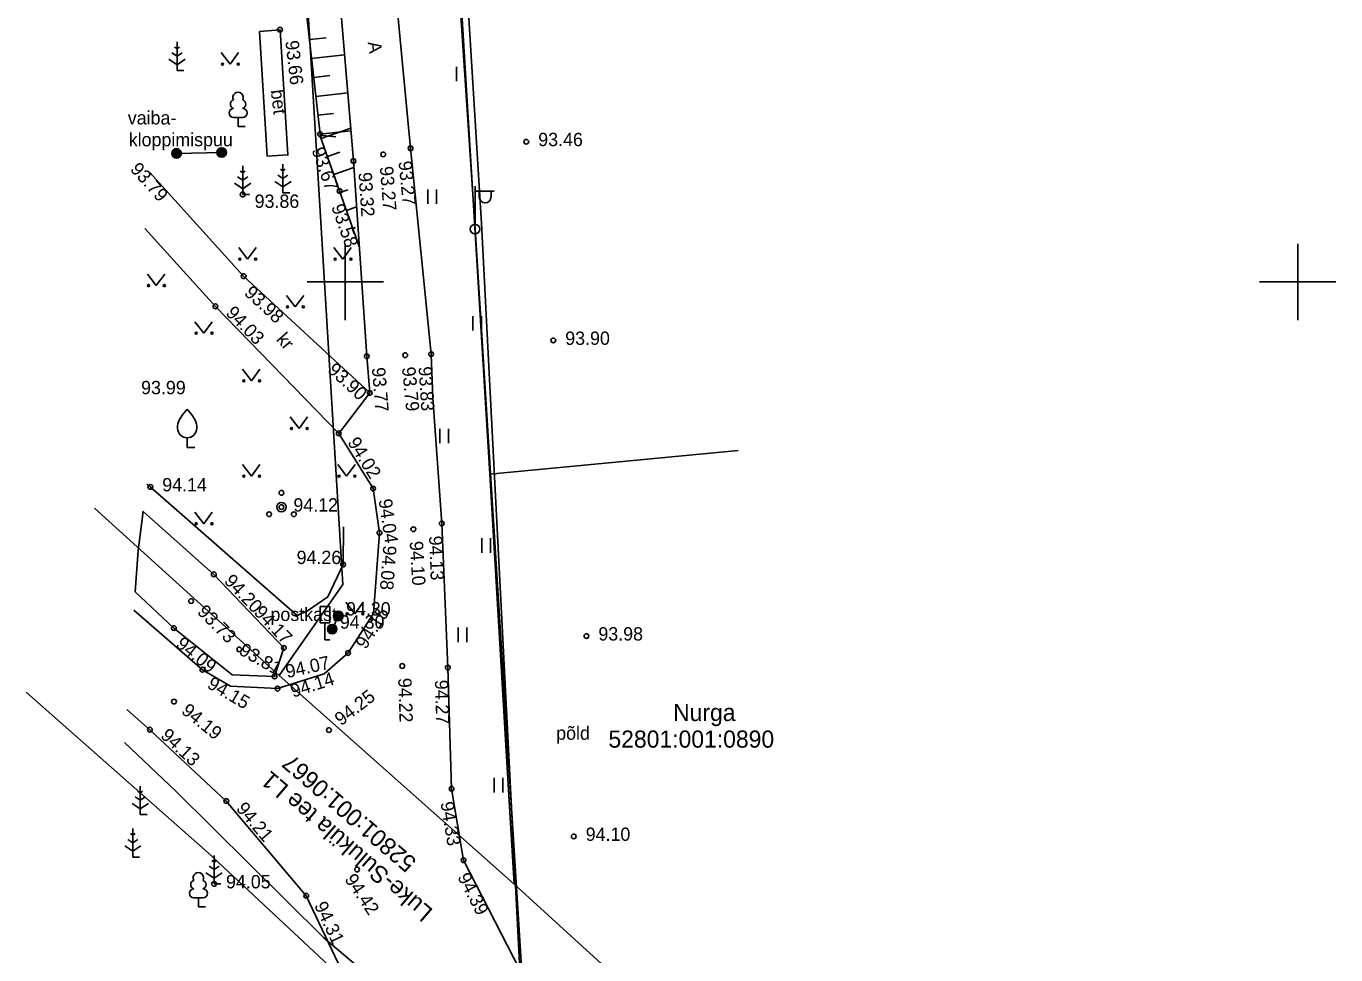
# Model space of a CAD drawing. Extents: x 648748 to 649126, y 6457789 to 6458252.
# Drawn here: x 648933.3 to 649002, y 6457814.7 to 6457863.4 of the extents above; entities that cross this region are included whole.
import ezdxf

# ---------------------------------------------------------------- set-up
doc = ezdxf.new("R2010")
doc.units = 0
for name, color, linetype in [('HALJASTUS', 7, 'Continuous'), ('KORGUS-EH2000', 7, 'Continuous'), ('LIIKLUS', 7, 'Continuous'), ('MPOHULIIN', 7, 'Continuous'), ('PIIR', 7, 'Continuous'), ('POST', 7, 'Continuous'), ('PUU', 7, 'Continuous'), ('RAJATIS', 7, 'Continuous'), ('RELJEEF', 7, 'Continuous'), ('SITRASS', 7, 'Continuous'), ('TEE', 7, 'Continuous'), ('VEEKOGU', 7, 'Continuous'), ('VORK', 7, 'Continuous')]:
    doc.layers.add(name, color=color, linetype=linetype)

msp = doc.modelspace()

# ---------------------------------------------------------------- linework, layer by layer
at = {"layer": 'HALJASTUS'}
for p, q in [((648943.494, 6457862.038), (648943.957, 6457861.432)), ((648943.957, 6457861.432), (648944.403, 6457862.038)), ((648955.837, 6457861.293), (648955.837, 6457860.532)), ((648956.292, 6457861.293), (648956.292, 6457860.532)), ((648954.341, 6457854.854), (648954.341, 6457854.093)), ((648954.796, 6457854.854), (648954.796, 6457854.093)), ((648944.407, 6457851.8), (648944.871, 6457851.193)), ((648944.871, 6457851.193), (648945.316, 6457851.8)), ((648949.407, 6457851.8), (648949.871, 6457851.193)), ((648949.871, 6457851.193), (648950.316, 6457851.8)), ((648939.612, 6457850.414), (648940.076, 6457849.807)), ((648940.076, 6457849.807), (648940.521, 6457850.414)), ((648946.909, 6457849.296), (648947.372, 6457848.69)), ((648947.372, 6457848.69), (648947.818, 6457849.296)), ((648942.112, 6457847.914), (648942.576, 6457847.307)), ((648942.576, 6457847.307), (648943.021, 6457847.914)), ((648956.706, 6457848.21), (648956.706, 6457847.449)), ((648957.161, 6457848.21), (648957.161, 6457847.449)), ((648944.612, 6457845.414), (648945.076, 6457844.807)), ((648945.076, 6457844.807), (648945.521, 6457845.414)), ((648947.112, 6457842.914), (648947.576, 6457842.307)), ((648947.576, 6457842.307), (648948.021, 6457842.914)), ((648954.964, 6457842.3), (648954.964, 6457841.539)), ((648955.419, 6457842.3), (648955.419, 6457841.539)), ((648944.61, 6457840.417), (648945.074, 6457839.811)), ((648945.074, 6457839.811), (648945.519, 6457840.417)), ((648949.61, 6457840.417), (648950.074, 6457839.811)), ((648950.074, 6457839.811), (648950.519, 6457840.417)), ((648942.11, 6457837.917), (648942.574, 6457837.311)), ((648942.574, 6457837.311), (648943.019, 6457837.917)), ((648957.178, 6457836.551), (648957.178, 6457835.79)), ((648957.633, 6457836.551), (648957.633, 6457835.79)), ((648950.033, 6457833.19), (648950.497, 6457832.584)), ((648950.497, 6457832.584), (648950.942, 6457833.19)), ((648955.924, 6457831.864), (648955.924, 6457831.103)), ((648956.379, 6457831.864), (648956.379, 6457831.103)), ((648957.817, 6457823.971), (648957.817, 6457823.21)), ((648958.272, 6457823.971), (648958.272, 6457823.21))]:
    msp.add_line(p, q, dxfattribs=at)
for points in [[(648959.157, 6457813.907), (648957.16, 6457853.059), (648954.425, 6457897.359), (648954.612, 6457901.996)], [(648949.915, 6457837.147), (648949.887, 6457835.171), (648949.081, 6457833.474), (648948.017, 6457832.734), (648947.472, 6457832.491), (648939.768, 6457839.243), (648939.581, 6457839.41)]]:
    msp.add_lwpolyline(points, dxfattribs=at)
for centre in [(648943.556, 6457861.432), (648944.385, 6457861.432), (648944.47, 6457851.193), (648945.299, 6457851.193), (648949.47, 6457851.193), (648950.299, 6457851.193), (648939.675, 6457849.807), (648940.504, 6457849.807), (648946.971, 6457848.69), (648947.8, 6457848.69), (648942.175, 6457847.307), (648943.004, 6457847.307), (648944.675, 6457844.807), (648945.504, 6457844.807), (648947.175, 6457842.307), (648948.004, 6457842.307), (648944.673, 6457839.811), (648945.502, 6457839.811), (648949.673, 6457839.811), (648950.502, 6457839.811), (648942.173, 6457837.311), (648943.002, 6457837.311), (648950.096, 6457832.584), (648950.925, 6457832.584)]:
    msp.add_circle(centre, 0.055, dxfattribs=at)
at = {"layer": 'KORGUS-EH2000'}
for centre in [(648946.576, 6457863.236), (648948.679, 6457857.75), (648959.504, 6457857.358), (648951.994, 6457856.691), (648953.429, 6457857.012), (648950.43, 6457856.347), (648944.616, 6457854.587), (648949.706, 6457854.773), (648944.666, 6457850.304), (648943.186, 6457848.718), (648960.922, 6457846.932), (648951.128, 6457846.097), (648953.149, 6457846.158), (648954.508, 6457846.214), (648951.289, 6457844.179), (648949.658, 6457842.054), (648939.768, 6457839.243), (648951.461, 6457839.158), (648946.652, 6457838.183), (648951.798, 6457836.837), (648953.576, 6457837.024), (648955.069, 6457837.324), (648943.101, 6457834.654), (648949.887, 6457835.171), (648941.91, 6457833.252), (648941.003, 6457831.836), (648962.661, 6457831.416), (648944.436, 6457830.717), (648946.782, 6457830.797), (648950.148, 6457830.529), (648952.991, 6457829.846), (648942.507, 6457829.651), (648946.289, 6457829.299), (648955.385, 6457829.76), (648946.447, 6457828.657), (648941.01, 6457827.981), (648939.744, 6457826.502), (648949.145, 6457826.48), (648955.582, 6457823.407), (648943.757, 6457822.758), (648961.996, 6457820.902), (648956.21, 6457819.654), (648950.621, 6457819.166), (648943.114, 6457818.409), (648947.955, 6457817.789)]:
    msp.add_circle(centre, 0.125, dxfattribs=at)
at = {"layer": 'LIIKLUS'}
for points in [[(648948.686, 6457832.96), (648948.686, 6457832.11)], [(648949.186, 6457832.96), (648948.686, 6457832.96)], [(648949.186, 6457832.96), (648949.186, 6457832.11)], [(648949.186, 6457832.11), (648948.686, 6457832.11)], [(648948.936, 6457832.11), (648948.936, 6457831.21)], [(648949.186, 6457831.21), (648948.936, 6457831.21)]]:
    msp.add_lwpolyline(points, dxfattribs=at)
at = {"layer": 'MPOHULIIN'}
for points in [[(648953.83, 6457897.315), (648956.812, 6457852.771)], [(648956.812, 6457852.771), (648960.195, 6457798.998)]]:
    msp.add_lwpolyline(points, dxfattribs=at)
at = {"layer": 'PIIR'}
for p, q in [((648950.34, 6457959.36), (648957.59, 6457839.91)), ((648949.88, 6457834.12), (648945.09, 6457912.94)), ((648970.621, 6457841.15), (648957.59, 6457839.91)), ((648957.59, 6457839.91), (648958.86, 6457818.39)), ((648958.45, 6457825.4), (648957.59, 6457839.91)), ((648946.54, 6457829.35), (648936.831, 6457838.124)), ((648946.54, 6457829.35), (648949.88, 6457834.12)), ((648958.86, 6457818.39), (648946.54, 6457829.35)), ((648933.251, 6457828.476), (648942.8, 6457820.04)), ((648958.86, 6457818.39), (648958.45, 6457825.4)), ((648942.8, 6457820.04), (648955.1, 6457808.59)), ((648970.699, 6457807.634), (648958.86, 6457818.39))]:
    msp.add_line(p, q, dxfattribs=at)
at = {"layer": 'POST'}
for p, q in [((648956.812, 6457853.021), (648956.812, 6457855.021)), ((648956.812, 6457854.771), (648957.812, 6457854.771)), ((648957.039, 6457854.45), (648957.039, 6457854.771)), ((648957.652, 6457854.45), (648957.652, 6457854.771))]:
    msp.add_line(p, q, dxfattribs=at)
for radius in [0.25, 0.0234]:
    msp.add_circle((648956.812, 6457852.771), radius, dxfattribs=at)
msp.add_arc((648957.345, 6457854.45), 0.306, 180, 0, dxfattribs=at)
at = {"layer": 'PUU'}
for p, q in [((648941.169, 6457862.245), (648941.045, 6457862.328)), ((648941.169, 6457862.595), (648941.169, 6457861.095)), ((648941.294, 6457862.328), (648941.169, 6457862.245)), ((648940.745, 6457861.684), (648941.169, 6457861.401)), ((648941.169, 6457861.845), (648940.903, 6457862.022)), ((648941.436, 6457862.022), (648941.169, 6457861.845)), ((648941.169, 6457861.401), (648941.594, 6457861.684)), ((648941.529, 6457861.095), (648941.169, 6457861.095)), ((648944.614, 6457858.632), (648944.134, 6457858.632)), ((648944.374, 6457858.157), (648944.374, 6457858.632)), ((648944.754, 6457858.157), (648944.374, 6457858.157)), ((648944.616, 6457856.087), (648944.616, 6457854.587)), ((648946.729, 6457856.184), (648946.729, 6457854.684)), ((648944.616, 6457855.337), (648944.35, 6457855.515)), ((648944.616, 6457855.737), (648944.492, 6457855.82)), ((648944.741, 6457855.82), (648944.616, 6457855.737)), ((648944.883, 6457855.515), (648944.616, 6457855.337)), ((648946.729, 6457855.434), (648946.462, 6457855.611)), ((648946.729, 6457855.834), (648946.604, 6457855.917)), ((648946.853, 6457855.917), (648946.729, 6457855.834)), ((648946.995, 6457855.611), (648946.729, 6457855.434)), ((648944.192, 6457855.177), (648944.616, 6457854.894)), ((648944.616, 6457854.894), (648945.041, 6457855.177)), ((648946.304, 6457855.273), (648946.729, 6457854.99)), ((648946.729, 6457854.99), (648947.153, 6457855.273)), ((648947.089, 6457854.684), (648946.729, 6457854.684)), ((648944.976, 6457854.587), (648944.616, 6457854.587)), ((648941.703, 6457841.319), (648941.703, 6457841.819)), ((648942.103, 6457841.319), (648941.703, 6457841.319)), ((648939.239, 6457823.197), (648939.115, 6457823.28)), ((648939.239, 6457823.547), (648939.239, 6457822.047)), ((648939.364, 6457823.28), (648939.239, 6457823.197)), ((648938.815, 6457822.637), (648939.239, 6457822.354)), ((648939.239, 6457822.797), (648938.973, 6457822.975)), ((648939.506, 6457822.975), (648939.239, 6457822.797)), ((648939.239, 6457822.354), (648939.664, 6457822.637)), ((648939.599, 6457822.047), (648939.239, 6457822.047)), ((648938.846, 6457820.964), (648938.722, 6457821.047)), ((648938.846, 6457821.314), (648938.846, 6457819.814)), ((648938.971, 6457821.047), (648938.846, 6457820.964)), ((648938.422, 6457820.404), (648938.846, 6457820.121)), ((648938.846, 6457820.564), (648938.58, 6457820.742)), ((648939.113, 6457820.742), (648938.846, 6457820.564)), ((648938.846, 6457820.121), (648939.271, 6457820.404)), ((648939.206, 6457819.814), (648938.846, 6457819.814)), ((648943.114, 6457819.559), (648942.99, 6457819.642)), ((648943.114, 6457819.909), (648943.114, 6457818.409)), ((648943.239, 6457819.642), (648943.114, 6457819.559)), ((648942.69, 6457818.999), (648943.114, 6457818.716)), ((648943.114, 6457819.159), (648942.848, 6457819.337)), ((648943.381, 6457819.337), (648943.114, 6457819.159)), ((648943.114, 6457818.716), (648943.539, 6457818.999)), ((648943.474, 6457818.409), (648943.114, 6457818.409)), ((648942.531, 6457817.679), (648942.051, 6457817.679)), ((648942.291, 6457817.204), (648942.291, 6457817.679)), ((648942.671, 6457817.204), (648942.291, 6457817.204))]:
    msp.add_line(p, q, dxfattribs=at)
for points in [[(648941.203, 6457842.319), (648941.203, 6457842.469), (648941.213, 6457842.534), (648941.248, 6457842.664), (648941.308, 6457842.784), (648941.453, 6457843.019), (648941.613, 6457843.224), (648941.703, 6457843.319)], [(648942.203, 6457842.319), (648942.203, 6457842.469), (648942.193, 6457842.534), (648942.158, 6457842.664), (648942.098, 6457842.784), (648941.953, 6457843.019), (648941.793, 6457843.224), (648941.703, 6457843.319)]]:
    msp.add_lwpolyline(points, dxfattribs=at)
for centre, radius in [((648946.652, 6457838.933), 0.125), ((648946.652, 6457838.183), 0.25), ((648946.002, 6457837.808), 0.125), ((648947.302, 6457837.808), 0.125)]:
    msp.add_circle(centre, radius, dxfattribs=at)
for centre, radius, start, end in [((648944.204, 6457859.33), 0.233, 109.022, 253.142), ((648944.374, 6457859.677), 0.277, 332.58, 207.42), ((648944.544, 6457859.33), 0.233, 286.851, 70.986), ((648944.136, 6457858.87), 0.238, 90.002, 269.395), ((648944.611, 6457858.87), 0.238, 270.605, 89.998), ((648941.703, 6457842.319), 0.5, 180, 0), ((648942.291, 6457818.724), 0.277, 332.58, 207.42), ((648942.121, 6457818.377), 0.233, 109.022, 253.142), ((648942.461, 6457818.377), 0.233, 286.851, 70.986), ((648942.054, 6457817.917), 0.238, 90.002, 269.395), ((648942.529, 6457817.917), 0.238, 270.605, 89.998)]:
    msp.add_arc(centre, radius, start, end, dxfattribs=at)
at = {"layer": 'RAJATIS'}
msp.add_line((648941.146, 6457856.746), (648943.512, 6457856.795), dxfattribs=at)
for points in [[(648945.497, 6457863.14), (648945.905, 6457856.595), (648946.987, 6457856.662), (648946.576, 6457863.236), (648945.497, 6457863.14)], [(648949.64, 6457832.473), (648949.314, 6457831.782)]]:
    msp.add_lwpolyline(points, dxfattribs=at)
for centre, radius in [((648941.146, 6457856.746), 0.25), ((648941.146, 6457856.746), 0.225), ((648941.146, 6457856.746), 0.2), ((648941.146, 6457856.746), 0.175), ((648941.146, 6457856.746), 0.15), ((648941.146, 6457856.746), 0.125), ((648941.146, 6457856.746), 0.1), ((648941.146, 6457856.746), 0.075), ((648941.146, 6457856.746), 0.05), ((648941.146, 6457856.746), 0.025), ((648943.512, 6457856.795), 0.25), ((648943.512, 6457856.795), 0.225), ((648943.512, 6457856.795), 0.2), ((648943.512, 6457856.795), 0.175), ((648943.512, 6457856.795), 0.15), ((648943.512, 6457856.795), 0.125), ((648943.512, 6457856.795), 0.1), ((648943.512, 6457856.795), 0.075), ((648943.512, 6457856.795), 0.05), ((648943.512, 6457856.795), 0.025), ((648949.64, 6457832.473), 0.25), ((648949.64, 6457832.473), 0.225), ((648949.64, 6457832.473), 0.2), ((648949.314, 6457831.782), 0.25), ((648949.314, 6457831.782), 0.225), ((648949.314, 6457831.782), 0.2), ((648949.64, 6457832.473), 0.175), ((648949.64, 6457832.473), 0.15), ((648949.64, 6457832.473), 0.125), ((648949.64, 6457832.473), 0.1), ((648949.64, 6457832.473), 0.075), ((648949.64, 6457832.473), 0.05), ((648949.64, 6457832.473), 0.025), ((648949.314, 6457831.782), 0.175), ((648949.314, 6457831.782), 0.15), ((648949.314, 6457831.782), 0.125), ((648949.314, 6457831.782), 0.1), ((648949.314, 6457831.782), 0.075), ((648949.314, 6457831.782), 0.05), ((648949.314, 6457831.782), 0.025)]:
    msp.add_circle(centre, radius, dxfattribs=at)
at = {"layer": 'RELJEEF'}
for p, q in [((648948.12, 6457862.719), (648949.001, 6457862.818)), ((648948.232, 6457861.725), (648949.964, 6457861.92)), ((648948.343, 6457860.732), (648949.196, 6457860.827)), ((648948.455, 6457859.738), (648950.131, 6457859.926)), ((648948.567, 6457858.744), (648949.391, 6457858.837)), ((648948.673, 6457857.694), (648949.502, 6457857.607)), ((648948.679, 6457857.75), (648950.297, 6457857.932)), ((648948.733, 6457857.523), (648950.286, 6457858.072)), ((648949.067, 6457856.58), (648949.719, 6457856.811)), ((648949.401, 6457855.637), (648950.453, 6457856.009)), ((648949.734, 6457854.694), (648950.129, 6457854.834)), ((648950.068, 6457853.752), (648950.594, 6457853.938)), ((648950.401, 6457852.809), (648950.533, 6457852.856))]:
    msp.add_line(p, q, dxfattribs=at)
msp.add_lwpolyline([(648950.735, 6457851.866), (648948.673, 6457857.694), (648948.679, 6457857.75), (648947.601, 6457867.335), (648947.083, 6457876.523), (648946.415, 6457888.496), (648947.131, 6457892.419)], dxfattribs=at)
at = {"layer": 'SITRASS'}
msp.add_lwpolyline([(648938.405, 6457825.832), (648941.1, 6457823.277), (648948.868, 6457815.581), (648958.111, 6457807.754), (648963.697, 6457803.355), (648967.011, 6457800.731)], dxfattribs=at)
at = {"layer": 'TEE'}
for points in [[(648938.902, 6457832.776), (648942.507, 6457829.651), (648943.978, 6457828.794), (648946.447, 6457828.657), (648948.897, 6457829.433), (648950.148, 6457830.529), (648951.478, 6457832.604), (648951.798, 6457836.837), (648951.461, 6457839.158), (648949.658, 6457842.054), (648951.289, 6457844.179), (648951.128, 6457846.097), (648950.43, 6457856.347), (648949.42, 6457868.445), (648948.373, 6457879.434), (648947.131, 6457892.419), (648946.136, 6457900.311), (648945.212, 6457903.76), (648943.877, 6457921.729), (648944.563, 6457928.217), (648944.635, 6457936.989), (648944.324, 6457941.405), (648944.322, 6457942.691), (648944.43, 6457950.272)], [(648968.389, 6457805.307), (648965.346, 6457808.142), (648959.157, 6457813.907), (648956.21, 6457819.654), (648955.582, 6457823.407), (648955.385, 6457829.76), (648955.069, 6457837.324), (648954.599, 6457843.909), (648954.508, 6457846.214), (648953.429, 6457857.012), (648952.328, 6457868.633), (648951.152, 6457880.117), (648950.078, 6457892.426), (648948.684, 6457906.84), (648947.93, 6457917.625), (648947.533, 6457928.443), (648947.533, 6457936.934), (648947.619, 6457941.404), (648947.623, 6457950.601)], [(648939.741, 6457855.745), (648944.666, 6457850.304), (648951.289, 6457844.179)], [(648949.658, 6457842.054), (648943.186, 6457848.718), (648939.48, 6457852.798)], [(648952.157, 6457798.739), (648951.409, 6457808.506), (648950.466, 6457812.488), (648947.955, 6457817.789), (648943.757, 6457822.758), (648939.744, 6457826.502), (648938.528, 6457827.562)]]:
    msp.add_lwpolyline(points, dxfattribs=at)
at = {"layer": 'VEEKOGU'}
msp.add_lwpolyline([(648938.971, 6457833.741), (648941.003, 6457831.836), (648944.064, 6457829.382), (648946.289, 6457829.299), (648946.782, 6457830.797), (648943.101, 6457834.654), (648939.392, 6457837.955), (648939.127, 6457835.915)], close=True, dxfattribs=at)
at = {"layer": 'VORK'}
for p, q in [((648950, 6457852), (648950, 6457848)), ((649000, 6457852), (649000, 6457848)), ((648948, 6457850), (648952, 6457850)), ((648998, 6457850), (649002, 6457850))]:
    msp.add_line(p, q, dxfattribs=at)

# ---------------------------------------------------------------- texts
at = {"layer": 'HALJASTUS'}
msp.add_text('põld', height=0.7, dxfattribs=at).set_placement((648961.074, 6457825.975))
at = {"layer": 'KORGUS-EH2000'}
for s, rotation, p in [(' 93.66', 276.49484, (648946.826, 6457862.895)), (' 93.67', 289.313, (648948.139, 6457857.173)), (' 93.79', 312.15108, (648938.495, 6457856.079)), (' 93.27', 274.60623, (648951.791, 6457856.307)), (' 93.27', 275.7083, (648952.769, 6457856.577)), (' 93.32', 273.8994, (648950.673, 6457855.996)), (' 93.58', 289.48624, (648949.169, 6457854.193)), (' 93.98', 317.23812, (648944.461, 6457849.541)), (' 94.03', 314.16328, (648943.504, 6457848.515)), (' 93.90', 317.23812, (648948.832, 6457845.498)), (' 93.77', 274.80536, (648951.374, 6457845.75)), (' 93.79', 275.57222, (648952.952, 6457845.771)), (' 93.83', 273.60842, (648953.832, 6457845.804)), (' 94.02', 301.90813, (648949.956, 6457841.807)), (' 94.04', 278.24785, (648951.715, 6457838.824)), (' 94.08', 265.68886, (648952.018, 6457836.452)), (' 94.10', 273.46764, (648953.366, 6457836.643)), (' 94.13', 272.39553, (648954.384, 6457836.928)), (' 94.20', 313.66248, (648943.418, 6457834.45)), (' 93.73', 314.89811, (648942.004, 6457832.827)), (' 94.17', 313.66248, (648944.982, 6457832.811)), (' 94.15', 57.3189, (648950.935, 6457830.46)), (' 94.09', 321.28089, (648940.852, 6457831.06)), ('93.81', 330.57578, (648944.367, 6457830.488)), (' 94.07', 12.40727, (648946.698, 6457829.15)), (' 94.15', 329.79401, (648942.472, 6457828.861)), (' 94.14', 17.5827, (648947.009, 6457828.101)), (' 94.25', 37.68828, (648949.578, 6457826.52)), (' 94.22', 271.87273, (648952.769, 6457829.471)), (' 94.27', 271.77899, (648954.697, 6457829.372)), (' 94.19', 320.87025, (648941.147, 6457827.568)), (' 94.13', 316.9835, (648940.067, 6457826.31)), (' 94.21', 310.19658, (648944.068, 6457822.541)), (' 94.33', 279.49114, (648954.952, 6457822.93)), (' 94.42', 304.02529, (648949.792, 6457818.867)), (' 94.39', 297.15188, (648955.754, 6457819.008)), (' 94.31', 295.33904, (648948.242, 6457817.519))]:
    msp.add_text(s, height=0.7, rotation=rotation, dxfattribs=at).set_placement(p)
for s, p in [(' 93.46', (648959.871, 6457857.125)), (' 93.86', (648944.983, 6457853.887)), (' 93.90', (648961.289, 6457846.698)), (' 93.99', (648939.024, 6457844.107)), (' 94.14', (648940.134, 6457839.01)), (' 94.12', (648947.019, 6457837.949)), (' 94.26', (648947.187, 6457835.195)), ('94.30', (648950.042, 6457832.496)), ('94.30', (648949.716, 6457831.805)), (' 93.98', (648963.028, 6457831.183)), (' 94.10', (648962.363, 6457820.668)), (' 94.05', (648943.481, 6457818.176))]:
    msp.add_text(s, height=0.7, dxfattribs=at).set_placement(p)
at = {"layer": 'PIIR'}
for s, rotation, p in [('Nurga', 0, (648967.21, 6457826.956)), ('52801:001:0890', 0, (648963.816, 6457825.56)), ('52801:001:0667', 139.36839, (648953.799, 6457819.631)), ('Luke-Suluküla tee L1', 139.36839, (648954.66, 6457817.029))]:
    msp.add_text(s, height=0.9, rotation=rotation, dxfattribs=at).set_placement(p)
at = {"layer": 'POST'}
msp.add_text('postkast', height=0.7, dxfattribs=at).set_placement((648946.074, 6457832.208))
at = {"layer": 'RAJATIS'}
msp.add_text('bet', height=0.7, rotation=277.00223, dxfattribs=at).set_placement((648946.086, 6457860.056))
for s, p in [('vaiba-', (648938.585, 6457858.262)), ('kloppimispuu', (648938.635, 6457857.118))]:
    msp.add_text(s, height=0.7, dxfattribs=at).set_placement(p)
at = {"layer": 'TEE'}
for s, rotation, p in [('A', 278.21451, (648951.178, 6457862.575)), ('kr', 311.50527, (648946.343, 6457846.959))]:
    msp.add_text(s, height=0.7, rotation=rotation, dxfattribs=at).set_placement(p)

doc.saveas('drawing.dxf')
